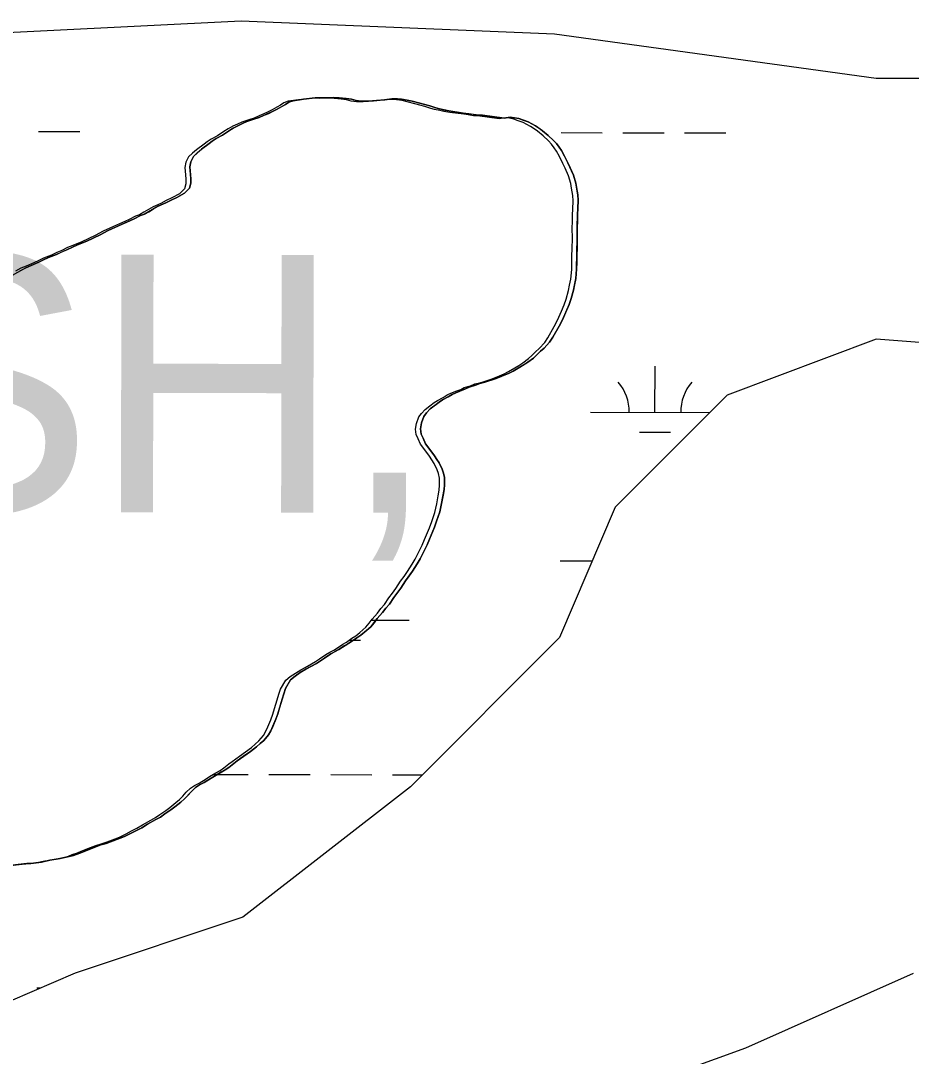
# Model space of a CAD drawing. Extents: x 3219052 to 3256913, y 800770 to 826146.
# Drawn here: x 3242807 to 3243498, y 823158 to 823962 of the extents above; entities that cross this region are included whole.
import ezdxf

# ---------------------------------------------------------------- set-up
doc = ezdxf.new("R2010")
doc.units = 0
for name, color, linetype in [('V-SITE-VEGE', 7, 'Continuous'), ('V-TOPO-GNAM-IDEN', 7, 'Continuous'), ('V-TOPO-SHOR', 7, 'Continuous'), ('V-WETL-SWMP', 7, 'Continuous')]:
    doc.layers.add(name, color=color, linetype=linetype)

msp = doc.modelspace()

# ---------------------------------------------------------------- linework, layer by layer
at = {"layer": 'V-SITE-VEGE'}
for points in [[(3243106.7, 823900.75), (3243102.32, 823901.44), (3243099.14, 823901.71), (3243094.74, 823901.6), (3243089.54, 823900.91), (3243076.54, 823899.79), (3243071.15, 823899.9), (3243067.17, 823900.39), (3243063.4, 823901.47), (3243059.42, 823901.95), (3243053.84, 823902.47), (3243049.85, 823902.75), (3243042.66, 823902.51), (3243038.87, 823902.59), (3243035.27, 823902.46), (3243026.27, 823901.46), (3243018.26, 823900.23), (3243014.82, 823899.06), (3243012.12, 823897.26), (3243005.86, 823893.67), (3243002.16, 823891.75), (3242991.81, 823887.18), (3242987.6, 823885.94), (3242982.16, 823884.05), (3242978.74, 823882.53), (3242971.68, 823878.89), (3242963.18, 823873.48), (3242958.33, 823870.79), (3242955.29, 823868.86), (3242952.86, 823866.91), (3242946.98, 823862.65), (3242940.67, 823856.99), (3242938.58, 823852.84), (3242937.9, 823848.86), (3242938.71, 823839.67), (3242938.63, 823836.08), (3242937.55, 823832.31), (3242933.67, 823828.4), (3242927.82, 823825.13), (3242923.38, 823823.03), (3242919.34, 823820.92), (3242913.3, 823818.25), (3242902.59, 823812.09), (3242899.57, 823810.95), (3242894.72, 823808.46), (3242874.57, 823799.31), (3242868.31, 823796.05), (3242858.03, 823791.08), (3242850.78, 823788.24), (3242846.75, 823786.53), (3242842.31, 823784.43), (3242834.25, 823780.81), (3242828.21, 823778.34), (3242824.38, 823776.62), (3242820.55, 823774.71), (3242810.48, 823770.53), (3242799.97, 823764.57)], [(3243036.29, 823463.12), (3243042.57, 823467.18), (3243047.43, 823470.47), (3243053.69, 823473.93), (3243063.4, 823480.11), (3243067.66, 823483.01), (3243070.69, 823484.95), (3243078.62, 823491.56), (3243083.54, 823497.85), (3243087.64, 823502.55), (3243090.1, 823506.09), (3243092.97, 823509.22), (3243096.47, 823514.34), (3243101.82, 823521.61), (3243105.53, 823527.32), (3243110.88, 823534.79), (3243114.59, 823540.5), (3243116.87, 823544.45), (3243122.29, 823555.31), (3243124.18, 823559.66), (3243127.97, 823568.96), (3243129.67, 823573.72), (3243132.02, 823580.85), (3243133.55, 823587.41), (3243135.38, 823598.15), (3243135.66, 823601.93), (3243135.78, 823607.52), (3243135.05, 823610.93), (3243133.92, 823613.95), (3243131.62, 823618.79), (3243129.69, 823621.62), (3243127.95, 823624.45), (3243124.46, 823629.32), (3243120.96, 823633.78), (3243119.26, 823638.01), (3243117.73, 823641.24), (3243117.22, 823645.44), (3243117.92, 823650.02), (3243119.82, 823654.97), (3243121.67, 823657.72), (3243124.53, 823660.86), (3243131.63, 823666.09), (3243134.26, 823667.83), (3243138.51, 823670.14), (3243141.74, 823672.07), (3243144.56, 823673.41), (3243152.21, 823676.44), (3243155.04, 823677.77), (3243159.86, 823679.27), (3243163.28, 823680.59), (3243167.09, 823681.51), (3243175.94, 823684.32), (3243186, 823688.49), (3243189.23, 823690.22), (3243194.29, 823693.11), (3243200.56, 823697.17), (3243204.82, 823700.27), (3243210.32, 823705.54), (3243213.17, 823708.08), (3243217.46, 823712.78), (3243219.93, 823716.52), (3243224.91, 823725.19), (3243227.41, 823730.13), (3243232.65, 823742), (3243234.15, 823746.56), (3243235.88, 823753.11), (3243237.67, 823762.05), (3243238.43, 823769.42), (3243238.94, 823793.76), (3243238.91, 823801.75), (3243239.13, 823811.92), (3243239.43, 823816.51), (3243239.56, 823822.89), (3243239.25, 823827.09), (3243237.85, 823836.3), (3243235.98, 823842.33), (3243231.6, 823852.01), (3243228.92, 823857.25), (3243226.61, 823861.49), (3243224.87, 823864.12), (3243222.73, 823866.96), (3243220.39, 823869.41), (3243216.28, 823873.29), (3243211.97, 823876.97), (3243206.46, 823880.69), (3243200.73, 823883.8), (3243193.4, 823886.35), (3243190.02, 823887.02), (3243186.84, 823887.49), (3243182.03, 823886.59), (3243165.33, 823888.92), (3243162.14, 823888.99), (3243154.78, 823890.15), (3243150.2, 823890.64), (3243139.06, 823892.27), (3243131.9, 823893.83), (3243128.93, 823894.69), (3243124.37, 823896.18), (3243116.63, 823898.34), (3243110.67, 823899.86), (3243106.7, 823900.75)], [(3242800.21, 823306.25), (3242811.42, 823307.61), (3242814.42, 823307.75), (3242822.82, 823308.77), (3242829.24, 823310.23), (3242837.25, 823311.45), (3242847.48, 823313.83), (3242850.3, 823314.97), (3242854.53, 823316.47), (3242868.82, 823322.16), (3242872.83, 823323.27), (3242883.9, 823327.23), (3242887.12, 823328.56), (3242900.64, 823335.46), (3242905.09, 823338.16), (3242911.56, 823341.82), (3242915.19, 823343.73), (3242918.44, 823346.26), (3242923.09, 823349.35), (3242926.33, 823351.68), (3242931, 823355.37), (3242933.85, 823357.91), (3242938.96, 823363.39), (3242942.23, 823366.71), (3242945.46, 823368.64), (3242949.09, 823370.56), (3242954.55, 823373.83), (3242957.19, 823375.57), (3242965.27, 823380.39), (3242968.11, 823382.33), (3242974.6, 823387.38), (3242985.14, 823394.74), (3242989.6, 823398.24), (3242992.65, 823400.77), (3242995.5, 823403.3), (3242998.99, 823407.62), (3243000.85, 823410.78), (3243004.63, 823419.68), (3243006.32, 823424.03), (3243009.56, 823435.34), (3243012.12, 823443.47), (3243016.26, 823450.37), (3243019.72, 823453.29), (3243023.77, 823456), (3243028.01, 823458.51), (3243036.29, 823463.12)]]:
    msp.add_lwpolyline(points, dxfattribs=at)
at = {"layer": 'V-TOPO-SHOR'}
for points in [[(3242806.44, 823768.22), (3242810.48, 823770.53), (3242814.71, 823772.24), (3242820.55, 823774.71), (3242824.38, 823776.62), (3242828.21, 823778.34), (3242834.25, 823780.81), (3242838.49, 823782.71), (3242842.32, 823784.43), (3242846.75, 823786.53), (3242850.78, 823788.24), (3242858.03, 823791.08), (3242868.31, 823796.05), (3242874.57, 823799.31), (3242882.63, 823802.93), (3242887.27, 823805.03), (3242891.3, 823806.94), (3242894.72, 823808.46), (3242899.57, 823810.95), (3242902.59, 823812.09), (3242906.02, 823814.01), (3242909.66, 823816.13), (3242913.3, 823818.25), (3242919.34, 823820.92), (3242923.38, 823823.03), (3242927.82, 823825.13), (3242933.67, 823828.4), (3242937.55, 823832.31), (3242938.63, 823836.08), (3242938.71, 823839.67), (3242938.38, 823843.07), (3242937.9, 823848.86), (3242938.58, 823852.84), (3242940.67, 823856.99), (3242943.93, 823859.92), (3242946.98, 823862.65), (3242952.86, 823866.91), (3242955.29, 823868.86), (3242958.33, 823870.79), (3242963.18, 823873.48), (3242968.23, 823876.77), (3242971.68, 823878.89), (3242975.31, 823880.81), (3242978.74, 823882.53), (3242982.16, 823884.05), (3242987.6, 823885.94), (3242991.81, 823887.18), (3242995.77, 823888.89), (3242999.27, 823890.41), (3243002.16, 823891.75), (3243005.86, 823893.67), (3243009.36, 823895.72), (3243012.12, 823897.26), (3243014.82, 823899.06), (3243018.26, 823900.23), (3243026.27, 823901.46), (3243035.27, 823902.46), (3243038.87, 823902.59), (3243042.66, 823902.51), (3243045.66, 823902.64), (3243049.85, 823902.75), (3243053.84, 823902.47), (3243059.42, 823901.95), (3243063.4, 823901.47), (3243067.17, 823900.39), (3243071.15, 823899.91), (3243076.54, 823899.79), (3243080.54, 823900.11), (3243085.74, 823900.59), (3243089.54, 823900.91), (3243094.74, 823901.6), (3243099.14, 823901.71), (3243102.32, 823901.44), (3243106.7, 823900.75), (3243110.67, 823899.86), (3243116.63, 823898.34), (3243120.4, 823897.26), (3243124.37, 823896.18), (3243128.93, 823894.69), (3243131.9, 823893.83), (3243136.08, 823892.94)], [(3243136.08, 823892.94), (3243139.06, 823892.27), (3243143.83, 823891.57), (3243150.2, 823890.64), (3243154.78, 823890.15), (3243157.96, 823889.68), (3243162.14, 823888.99), (3243165.33, 823888.92), (3243182.03, 823886.59)], [(3243182.03, 823886.59), (3243186.84, 823887.49), (3243190.02, 823887.02), (3243193.4, 823886.35), (3243196.97, 823885.08), (3243200.73, 823883.8), (3243206.46, 823880.69), (3243209.21, 823878.83), (3243211.97, 823876.97), (3243216.28, 823873.29), (3243220.39, 823869.41), (3243222.73, 823866.96), (3243224.87, 823864.12), (3243226.61, 823861.49), (3243228.92, 823857.25), (3243231.6, 823852.01), (3243233.31, 823848.18), (3243235.98, 823842.33), (3243237.85, 823836.3), (3243238.37, 823832.7), (3243239.25, 823827.09), (3243239.56, 823822.89), (3243239.43, 823816.51), (3243239.13, 823811.92), (3243239.02, 823806.74), (3243238.91, 823801.75), (3243238.94, 823793.76), (3243238.77, 823785.58), (3243238.66, 823780.19), (3243238.54, 823774.81), (3243238.43, 823769.42), (3243237.67, 823762.05), (3243236.77, 823757.28), (3243235.88, 823753.11), (3243234.15, 823746.56), (3243232.65, 823742), (3243230.56, 823737.25), (3243227.41, 823730.13), (3243224.91, 823725.19), (3243219.93, 823716.52), (3243217.46, 823712.78), (3243213.17, 823708.08), (3243210.32, 823705.54), (3243207.47, 823702.81), (3243204.82, 823700.27), (3243200.56, 823697.17), (3243197.32, 823695.04), (3243194.29, 823693.11), (3243189.23, 823690.22), (3243186, 823688.49), (3243182.38, 823686.97), (3243179.16, 823685.65), (3243175.94, 823684.32), (3243170.51, 823682.64), (3243167.09, 823681.51), (3243163.28, 823680.59), (3243159.86, 823679.27), (3243155.04, 823677.77), (3243152.21, 823676.44), (3243149.19, 823675.3), (3243144.56, 823673.41), (3243141.74, 823672.07), (3243138.51, 823670.14), (3243134.26, 823667.83), (3243131.63, 823666.09), (3243128.19, 823663.57), (3243124.53, 823660.86), (3243121.67, 823657.72), (3243119.82, 823654.97), (3243117.92, 823650.02), (3243117.22, 823645.44), (3243117.73, 823641.24), (3243119.26, 823638.01), (3243120.96, 823633.78), (3243124.46, 823629.32), (3243127.95, 823624.45), (3243129.69, 823621.62), (3243131.62, 823618.79), (3243133.92, 823613.95), (3243135.05, 823610.93), (3243135.78, 823607.52), (3243135.66, 823601.93), (3243135.38, 823598.15), (3243134.69, 823593.77), (3243133.55, 823587.41), (3243132.02, 823580.85), (3243129.67, 823573.72), (3243127.97, 823568.96), (3243124.18, 823559.66), (3243122.29, 823555.31), (3243118.96, 823548.59), (3243116.87, 823544.45), (3243114.59, 823540.5), (3243110.88, 823534.79), (3243108.2, 823531.06), (3243105.53, 823527.32), (3243101.81, 823521.61), (3243099.14, 823518.07), (3243096.47, 823514.34), (3243092.97, 823509.22), (3243090.1, 823506.09)], [(3243090.1, 823506.09), (3243087.64, 823502.55), (3243083.54, 823497.85), (3243081.08, 823494.7), (3243078.62, 823491.56), (3243073.74, 823487.47), (3243070.69, 823484.95), (3243067.66, 823483.01), (3243063.4, 823480.11), (3243060.57, 823478.37), (3243057.94, 823476.63), (3243053.69, 823473.93), (3243050.66, 823472.2), (3243047.43, 823470.47), (3243042.57, 823467.18), (3243039.33, 823465.05), (3243036.29, 823463.12), (3243031.45, 823460.43), (3243028.01, 823458.51), (3243023.77, 823456), (3243019.72, 823453.29), (3243016.26, 823450.37), (3243012.12, 823443.47), (3243010.84, 823439.51), (3243009.56, 823435.34), (3243007.62, 823428.6), (3243006.32, 823424.03), (3243004.63, 823419.68), (3243002.32, 823414.14), (3243000.85, 823410.78), (3242998.99, 823407.62), (3242995.5, 823403.3), (3242992.65, 823400.77), (3242989.6, 823398.24), (3242985.14, 823394.74), (3242980.48, 823391.45), (3242974.6, 823387.38), (3242972.17, 823385.44), (3242968.11, 823382.33), (3242965.27, 823380.39), (3242962.04, 823378.47), (3242957.18, 823375.57), (3242954.55, 823373.83), (3242949.09, 823370.56), (3242945.46, 823368.64), (3242942.23, 823366.71), (3242938.96, 823363.39), (3242936.3, 823360.45), (3242933.85, 823357.91), (3242931, 823355.37), (3242926.33, 823351.68), (3242923.09, 823349.35), (3242918.44, 823346.26), (3242915.19, 823343.73), (3242911.56, 823341.81), (3242905.09, 823338.16), (3242900.64, 823335.46), (3242896.4, 823333.35), (3242892.37, 823331.24), (3242887.12, 823328.56), (3242883.9, 823327.23), (3242877.66, 823324.97), (3242872.83, 823323.27), (3242868.82, 823322.16), (3242862.58, 823319.7), (3242857.34, 823317.61), (3242854.53, 823316.47), (3242850.3, 823314.97), (3242847.48, 823313.83), (3242844.47, 823313.1), (3242837.25, 823311.45), (3242832.45, 823310.76), (3242829.24, 823310.23), (3242822.82, 823308.77), (3242818.42, 823308.26), (3242814.42, 823307.75), (3242811.42, 823307.61), (3242800.21, 823306.25)]]:
    msp.add_lwpolyline(points, dxfattribs=at)
at = {"layer": 'V-WETL-SWMP'}
for p, q in [((3242820.39, 823876.31), (3242852.39, 823876.24)), ((3243226.3, 823875.46), (3243258.3, 823875.39)), ((3243274.3, 823875.36), (3243306.3, 823875.29)), ((3243322.3, 823875.26), (3243354.3, 823875.19)), ((3243453.95, 823708.48), (3243454.06, 823708.48)), ((3243299.25, 823658.06), (3243299.33, 823694.06)), ((3243249.25, 823658.17), (3243341.87, 823657.98)), ((3243287.22, 823642.66), (3243311.22, 823642.61)), ((3243225.6, 823542.79), (3243250.58, 823542.73)), ((3243079.09, 823496.66), (3243108.44, 823496.6)), ((3243061.87, 823481.27), (3243070.41, 823481.25)), ((3242956.18, 823376.85), (3242983.35, 823376.79)), ((3242999.35, 823376.76), (3243031.35, 823376.69)), ((3243047.35, 823376.66), (3243079.35, 823376.59)), ((3243095.35, 823376.56), (3243118.53, 823376.51)), ((3242819, 823210.96), (3242822.06, 823210.96))]:
    msp.add_line(p, q, dxfattribs=at)
for points in [[(3241821.41, 823613.48), (3241951.65, 823656.93), (3242009.53, 823714.86), (3242067.41, 823816.25), (3242168.71, 823859.7), (3242284.47, 823888.66), (3242400.24, 823888.66), (3242544.94, 823903.15), (3242660.71, 823946.59), (3242977.91, 823962.4)], [(3242977.91, 823962.4), (3243221.23, 823952.11), (3243471.06, 823917.63), (3243644.71, 823917.63)], [(3243178.16, 823886.16), (3243161.47, 823888.49), (3243158.27, 823888.56), (3243154.1, 823889.24), (3243150.91, 823889.71), (3243146.33, 823890.21), (3243139.96, 823891.14), (3243135.19, 823891.84), (3243132.21, 823892.51), (3243128.04, 823893.39), (3243125.06, 823894.25), (3243120.5, 823895.75), (3243116.53, 823896.83), (3243112.76, 823897.91), (3243106.81, 823899.43), (3243102.83, 823900.32), (3243098.46, 823901.01), (3243095.27, 823901.27), (3243090.87, 823901.17), (3243085.67, 823900.48), (3243081.87, 823900.16), (3243076.67, 823899.67), (3243072.67, 823899.36), (3243067.28, 823899.47), (3243063.3, 823899.96), (3243059.53, 823901.04), (3243055.55, 823901.52), (3243049.97, 823902.04), (3243045.99, 823902.32), (3243041.79, 823902.21), (3243038.79, 823902.08), (3243035, 823902.16), (3243031.41, 823902.03), (3243022.4, 823901.03), (3243014.39, 823899.8), (3243010.96, 823898.63), (3243008.25, 823896.83), (3243005.49, 823895.29), (3243001.99, 823893.23), (3242998.29, 823891.32), (3242995.4, 823889.98), (3242991.91, 823888.46), (3242987.95, 823886.74), (3242983.73, 823885.5), (3242978.3, 823883.62), (3242974.87, 823882.1), (3242971.44, 823880.38), (3242967.81, 823878.46), (3242964.37, 823876.33), (3242959.31, 823873.05), (3242954.46, 823870.36), (3242951.43, 823868.42), (3242948.99, 823866.48), (3242943.11, 823862.21), (3242940.06, 823859.48), (3242936.8, 823856.56), (3242934.72, 823852.41), (3242934.04, 823848.43), (3242934.51, 823842.64), (3242934.84, 823839.23), (3242934.76, 823835.64), (3242933.68, 823831.87), (3242929.81, 823827.96), (3242923.95, 823824.69), (3242919.51, 823822.59), (3242915.48, 823820.48), (3242909.43, 823817.82), (3242905.79, 823815.7), (3242902.16, 823813.58), (3242898.72, 823811.66), (3242895.7, 823810.52), (3242890.86, 823808.03), (3242887.43, 823806.51), (3242883.4, 823804.6), (3242878.76, 823802.5), (3242870.7, 823798.88), (3242864.45, 823795.62), (3242854.16, 823790.65), (3242846.91, 823787.81), (3242842.89, 823786.1), (3242838.45, 823783.99), (3242834.62, 823782.28), (3242830.39, 823780.37), (3242824.35, 823777.91), (3242820.52, 823776.19), (3242816.68, 823774.28), (3242810.84, 823771.81), (3242806.62, 823770.1), (3242802.57, 823767.79)], [(3243208.1, 823876.54), (3243205.35, 823878.4), (3243202.59, 823880.25), (3243196.87, 823883.37), (3243193.1, 823884.65), (3243189.54, 823885.92), (3243186.16, 823886.59), (3243182.97, 823887.06), (3243178.16, 823886.16)], [(3243059.54, 823479.68), (3243063.79, 823482.58), (3243066.83, 823484.51), (3243069.88, 823487.04), (3243074.75, 823491.13), (3243077.21, 823494.27), (3243079.68, 823497.41), (3243083.77, 823502.12), (3243086.24, 823505.66), (3243089.1, 823508.79), (3243092.6, 823513.91), (3243095.28, 823517.64), (3243097.95, 823521.18), (3243101.66, 823526.89), (3243104.34, 823530.62), (3243107.01, 823534.36), (3243110.73, 823540.07), (3243113, 823544.01), (3243115.09, 823548.16), (3243118.43, 823554.88), (3243120.31, 823559.23), (3243124.1, 823568.53), (3243125.8, 823573.28), (3243128.15, 823580.42), (3243129.69, 823586.97), (3243130.82, 823593.34), (3243131.51, 823597.71), (3243131.79, 823601.5), (3243131.91, 823607.09), (3243131.19, 823610.5), (3243130.05, 823613.52), (3243127.76, 823618.35), (3243125.82, 823621.19), (3243124.09, 823624.02), (3243120.6, 823628.89), (3243117.1, 823633.35), (3243115.39, 823637.58), (3243113.86, 823640.81), (3243113.35, 823645.01), (3243114.05, 823649.59), (3243115.95, 823654.54), (3243117.81, 823657.29), (3243120.67, 823660.42), (3243124.32, 823663.14), (3243127.77, 823665.66), (3243130.4, 823667.4), (3243134.64, 823669.71), (3243137.87, 823671.64), (3243140.7, 823672.97), (3243145.33, 823674.87), (3243148.35, 823676.01), (3243151.17, 823677.34), (3243155.99, 823678.84), (3243159.41, 823680.16), (3243163.23, 823681.08), (3243166.64, 823682.2), (3243172.07, 823683.88), (3243175.29, 823685.21), (3243178.51, 823686.54), (3243182.14, 823688.06), (3243185.37, 823689.79), (3243190.42, 823692.68), (3243193.46, 823694.61), (3243196.69, 823696.73), (3243200.95, 823699.84), (3243203.6, 823702.38), (3243206.45, 823705.11), (3243209.3, 823707.65), (3243213.59, 823712.34), (3243216.07, 823716.08), (3243221.04, 823724.76), (3243223.54, 823729.7), (3243226.69, 823736.82), (3243228.79, 823741.56), (3243230.28, 823746.12), (3243232.02, 823752.67), (3243232.9, 823756.85), (3243233.8, 823761.62), (3243234.56, 823768.99), (3243234.67, 823774.38), (3243234.79, 823779.76), (3243234.9, 823785.15), (3243235.08, 823793.33), (3243235.05, 823801.32), (3243235.15, 823806.3), (3243235.26, 823811.49), (3243235.56, 823816.08), (3243235.7, 823822.46), (3243235.39, 823826.66), (3243234.51, 823832.27), (3243233.98, 823835.87), (3243232.12, 823841.9), (3243229.45, 823847.74), (3243227.73, 823851.57), (3243225.05, 823856.82), (3243222.74, 823861.06), (3243221, 823863.69), (3243218.87, 823866.53), (3243216.52, 823868.98), (3243212.41, 823872.86), (3243208.1, 823876.54)], [(3243659.18, 823700.38), (3243471.06, 823714.86), (3243355.3, 823671.42), (3243268.47, 823584.52), (3243225.06, 823483.14), (3243109.3, 823367.27), (3242979.06, 823265.89), (3242848.83, 823222.44), (3242747.53, 823178.99), (3242747.53, 823092.09), (3242834.35, 823005.19), (3242964.59, 823019.68), (3243094.83, 823048.64), (3243210.59, 823106.58), (3243369.77, 823164.51), (3243500, 823222.44)], [(3242796.35, 823305.82), (3242807.55, 823307.18), (3242810.55, 823307.32), (3242814.56, 823307.83), (3242818.96, 823308.33), (3242825.38, 823309.79), (3242828.58, 823310.33), (3242833.39, 823311.02), (3242840.61, 823312.66), (3242843.62, 823313.4), (3242846.44, 823314.54), (3242850.66, 823316.04), (3242853.48, 823317.18), (3242858.71, 823319.27), (3242864.95, 823321.73), (3242868.97, 823322.84), (3242873.79, 823324.54), (3242880.03, 823326.8), (3242883.25, 823328.13), (3242888.5, 823330.81), (3242892.54, 823332.92), (3242896.77, 823335.03), (3242901.22, 823337.72), (3242907.69, 823341.38), (3242911.32, 823343.3), (3242914.57, 823345.83), (3242919.23, 823348.92), (3242922.47, 823351.25), (3242927.14, 823354.94), (3242929.99, 823357.47), (3242932.44, 823360.02), (3242935.09, 823362.95), (3242938.36, 823366.28), (3242941.59, 823368.21), (3242945.23, 823370.12), (3242950.69, 823373.4), (3242953.32, 823375.14), (3242958.17, 823378.03), (3242961.41, 823379.96), (3242964.24, 823381.9), (3242968.3, 823385), (3242970.74, 823386.95), (3242976.61, 823391.02), (3242981.27, 823394.31), (3242985.74, 823397.81), (3242988.79, 823400.34), (3242991.63, 823402.87), (3242995.12, 823407.19), (3242996.98, 823410.34), (3242998.45, 823413.71), (3243000.77, 823419.25), (3243002.46, 823423.6), (3243003.75, 823428.17), (3243005.69, 823434.91), (3243006.98, 823439.08), (3243008.26, 823443.04), (3243012.4, 823449.94), (3243015.85, 823452.86), (3243019.9, 823455.57), (3243024.15, 823458.07), (3243027.58, 823460), (3243032.43, 823462.69), (3243035.46, 823464.62), (3243038.7, 823466.75), (3243043.56, 823470.04), (3243046.79, 823471.76), (3243049.83, 823473.5), (3243054.08, 823476.2), (3243056.71, 823477.94), (3243059.54, 823479.68)]]:
    msp.add_lwpolyline(points, dxfattribs=at)
for centre, start, end in [((3243244.01, 823658.66), 359.10809, 40.65175), ((3243354.5, 823658.42), 139.10809, 180.65175)]:
    msp.add_arc(centre, 35.25, start, end, dxfattribs=at)

# ---------------------------------------------------------------- texts
at = {"layer": 'V-TOPO-GNAM-IDEN'}
msp.add_text('PARISH,', height=200, rotation=359.87991, dxfattribs=at).set_placement((3242059.85, 823582.31))

doc.saveas('drawing.dxf')
